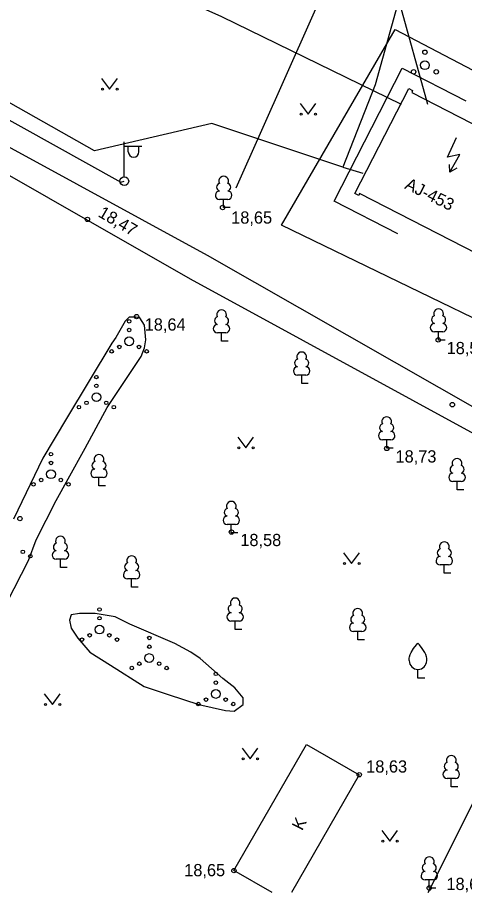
# Model space of a CAD drawing. Extents: x 713497 to 713863, y 6590062 to 6590327.
# Drawn here: x 713739.3 to 713764.9, y 6590062.3 to 6590112.4 of the extents above; entities that cross this region are included whole.
import ezdxf

# ---------------------------------------------------------------- set-up
doc = ezdxf.new("R2010")
doc.units = 0
for name, color, linetype in [('HALJASTUS', 7, 'Continuous'), ('HOONE', 7, 'Continuous'), ('HOONEDET', 7, 'Continuous'), ('KORGUS', 7, 'Continuous'), ('KPKAABEL', 7, 'Continuous'), ('MPKAABEL', 7, 'Continuous'), ('POST', 7, 'Continuous'), ('PUU', 7, 'Continuous'), ('TEE', 7, 'Continuous'), ('TORU NR', 7, 'Continuous'), ('Слой 1', 7, 'Continuous')]:
    doc.layers.add(name, color=color, linetype=linetype)

msp = doc.modelspace()

# ---------------------------------------------------------------- linework, layer by layer
at = {"layer": 'HALJASTUS'}
for p, q in [((713744.117, 6590108.947), (713744.58, 6590108.34)), ((713744.58, 6590108.34), (713745.026, 6590108.947)), ((713755.487, 6590107.517), (713755.95, 6590106.91)), ((713755.95, 6590106.91), (713756.396, 6590107.517)), ((713751.917, 6590088.397), (713752.38, 6590087.79)), ((713752.38, 6590087.79), (713752.826, 6590088.397)), ((713757.977, 6590081.767), (713758.44, 6590081.16)), ((713758.44, 6590081.16), (713758.886, 6590081.767)), ((713740.837, 6590073.687), (713741.3, 6590073.08)), ((713741.3, 6590073.08), (713741.746, 6590073.687)), ((713752.167, 6590070.567), (713752.63, 6590069.96)), ((713752.63, 6590069.96), (713753.076, 6590070.567)), ((713760.167, 6590065.847), (713760.63, 6590065.24)), ((713760.63, 6590065.24), (713761.076, 6590065.847))]:
    msp.add_line(p, q, dxfattribs=at)
for points in [[(713757.53, 6590115.56), (713751.81, 6590102.66)], [(713737.87, 6590077.33), (713739.94, 6590081.32), (713740.37, 6590082.51), (713741.52, 6590084.77), (713742.21, 6590086), (713743.17, 6590087.76), (713744.43, 6590090.1), (713746.39, 6590093.02), (713746.58, 6590093.51), (713746.66, 6590093.98), (713746.58, 6590094.82), (713746.31, 6590095.24), (713746.08, 6590095.28), (713745.7, 6590095.28), (713745.47, 6590095.05), (713744.93, 6590094.1), (713744.7, 6590093.79), (713742.1, 6590089.46), (713740.75, 6590087.19), (713739.07, 6590083.7)], [(713749.77, 6590075.72), (713749.23, 6590076.07), (713748.31, 6590076.57), (713745.74, 6590077.68), (713744.9, 6590078.1), (713743.75, 6590078.29), (713743.29, 6590078.29), (713742.86, 6590078.29), (713742.37, 6590078.22), (713742.29, 6590077.91), (713742.37, 6590077.45), (713742.75, 6590076.87), (713743.44, 6590076.07), (713744.63, 6590075.34), (713746.55, 6590074.11), (713747.93, 6590073.65), (713749.69, 6590073.08), (713751.22, 6590072.73), (713751.72, 6590072.69), (713752.22, 6590073.08), (713752.22, 6590073.46), (713751.76, 6590074.04), (713751.07, 6590074.57), (713749.77, 6590075.72)]]:
    msp.add_lwpolyline(points, dxfattribs=at)
for centre, radius in [((713762.64, 6590110.46), 0.125), ((713762.64, 6590109.71), 0.25), ((713761.99, 6590109.335), 0.125), ((713763.29, 6590109.335), 0.125), ((713744.179, 6590108.34), 0.055), ((713745.008, 6590108.34), 0.055), ((713755.549, 6590106.91), 0.055), ((713756.378, 6590106.91), 0.055), ((713745.7, 6590095.04), 0.1), ((713745.7, 6590094.54), 0.1), ((713745.7, 6590093.89), 0.25), ((713744.7, 6590093.315), 0.1), ((713745.135, 6590093.565), 0.1), ((713746.265, 6590093.565), 0.1), ((713746.7, 6590093.315), 0.1), ((713743.82, 6590091.84), 0.1), ((713743.82, 6590091.34), 0.1), ((713743.82, 6590090.69), 0.25), ((713743.255, 6590090.365), 0.1), ((713744.385, 6590090.365), 0.1), ((713742.82, 6590090.115), 0.1), ((713744.82, 6590090.115), 0.1), ((713751.979, 6590087.79), 0.055), ((713752.808, 6590087.79), 0.055), ((713741.22, 6590087.42), 0.1), ((713741.22, 6590086.92), 0.1), ((713741.22, 6590086.27), 0.25), ((713740.22, 6590085.695), 0.1), ((713740.655, 6590085.945), 0.1), ((713741.785, 6590085.945), 0.1), ((713742.22, 6590085.695), 0.1), ((713739.605, 6590081.825), 0.1), ((713740.04, 6590081.575), 0.1), ((713758.039, 6590081.16), 0.055), ((713758.868, 6590081.16), 0.055), ((713744, 6590078.52), 0.1), ((713744, 6590078.02), 0.1), ((713744, 6590077.37), 0.25), ((713743, 6590076.795), 0.1), ((713743.435, 6590077.045), 0.1), ((713744.565, 6590077.045), 0.1), ((713745, 6590076.795), 0.1), ((713746.85, 6590076.89), 0.1), ((713746.85, 6590076.39), 0.1), ((713746.85, 6590075.74), 0.25), ((713745.85, 6590075.165), 0.1), ((713746.285, 6590075.415), 0.1), ((713747.415, 6590075.415), 0.1), ((713747.85, 6590075.165), 0.1), ((713750.66, 6590074.83), 0.1), ((713750.66, 6590074.33), 0.1), ((713750.66, 6590073.68), 0.25), ((713749.66, 6590073.105), 0.1), ((713750.095, 6590073.355), 0.1), ((713751.225, 6590073.355), 0.1), ((713751.66, 6590073.105), 0.1), ((713740.899, 6590073.08), 0.055), ((713741.728, 6590073.08), 0.055), ((713752.229, 6590069.96), 0.055), ((713753.058, 6590069.96), 0.055), ((713760.229, 6590065.24), 0.055), ((713761.058, 6590065.24), 0.055)]:
    msp.add_circle(centre, radius, dxfattribs=at)
at = {"layer": 'HOONE'}
msp.add_lwpolyline([(713758.633, 6590102.366), (713761.724, 6590108.372), (713761.937, 6590108.263), (713761.882, 6590108.156), (713769.351, 6590104.312), (713769.406, 6590104.419), (713769.619, 6590104.309), (713766.533, 6590098.313), (713766.32, 6590098.423), (713766.375, 6590098.53), (713758.901, 6590102.363), (713758.846, 6590102.256)], close=True, dxfattribs=at)
for points in [[(713762.817, 6590062.302), (713768.09, 6590072.83)], [(713753.883, 6590062.302), (713751.7, 6590063.56), (713755.86, 6590070.79)], [(713755.86, 6590070.79), (713758.88, 6590069.05), (713754.998, 6590062.302)]]:
    msp.add_lwpolyline(points, dxfattribs=at)
at = {"layer": 'HOONEDET'}
msp.add_lwpolyline([(713761.09, 6590100.048), (713757.432, 6590101.918), (713761.332, 6590109.545), (713764.99, 6590107.675)], dxfattribs=at)
at = {"layer": 'KORGUS'}
for centre in [(713751.05, 6590101.56), (713743.31, 6590100.88), (713746.12, 6590095.31), (713763.4, 6590093.97), (713764.21, 6590090.26), (713760.45, 6590087.75), (713739.44, 6590083.73), (713751.56, 6590082.96), (713758.88, 6590069.05), (713751.7, 6590063.56), (713762.89, 6590062.56)]:
    msp.add_circle(centre, 0.125, dxfattribs=at)
at = {"layer": 'KPKAABEL'}
for points in [[(713757.93, 6590103.87), (713750.44, 6590106.37), (713743.71, 6590104.81), (713719.46, 6590118.54), (713716.02, 6590129.49), (713712.95, 6590130.05)], [(713761.14, 6590113.48), (713759.78, 6590108.59), (713757.93, 6590103.87)], [(713762.81, 6590107.46), (713761.14, 6590113.48)], [(713757.93, 6590103.87), (713759.09, 6590103.52)]]:
    msp.add_lwpolyline(points, dxfattribs=at)
at = {"layer": 'MPKAABEL'}
for points in [[(713706.02, 6590136.037), (713711.684, 6590136.564), (713714.061, 6590136.92), (713715.619, 6590132.628), (713716.068, 6590132.153), (713720.91, 6590129.844), (713729.671, 6590123.725), (713738.912, 6590117.901), (713750.996, 6590112.509), (713761.287, 6590107.48)], [(713713.37, 6590120.76), (713745.23, 6590103.02), (713745.42, 6590103.07)]]:
    msp.add_lwpolyline(points, dxfattribs=at)
at = {"layer": 'POST'}
for p, q in [((713745.42, 6590103.32), (713745.42, 6590105.32)), ((713745.42, 6590105.07), (713746.42, 6590105.07)), ((713745.647, 6590104.749), (713745.647, 6590105.07)), ((713746.259, 6590104.749), (713746.259, 6590105.07))]:
    msp.add_line(p, q, dxfattribs=at)
msp.add_circle((713745.42, 6590103.07), 0.25, dxfattribs=at)
msp.add_arc((713745.953, 6590104.749), 0.306, 180, 0, dxfattribs=at)
at = {"layer": 'PUU'}
for p, q in [((713751.35, 6590102.025), (713750.87, 6590102.025)), ((713751.11, 6590101.55), (713751.11, 6590102.025)), ((713751.49, 6590101.55), (713751.11, 6590101.55)), ((713751.23, 6590094.375), (713750.75, 6590094.375)), ((713750.99, 6590093.9), (713750.99, 6590094.375)), ((713763.66, 6590094.435), (713763.18, 6590094.435)), ((713763.42, 6590093.96), (713763.42, 6590094.435)), ((713751.37, 6590093.9), (713750.99, 6590093.9)), ((713763.8, 6590093.96), (713763.42, 6590093.96)), ((713755.82, 6590091.955), (713755.34, 6590091.955)), ((713755.58, 6590091.48), (713755.58, 6590091.955)), ((713755.96, 6590091.48), (713755.58, 6590091.48)), ((713760.69, 6590088.245), (713760.21, 6590088.245)), ((713760.45, 6590087.77), (713760.45, 6590088.245)), ((713760.83, 6590087.77), (713760.45, 6590087.77)), ((713744.21, 6590086.085), (713743.73, 6590086.085)), ((713743.97, 6590085.61), (713743.97, 6590086.085)), ((713764.72, 6590085.855), (713764.24, 6590085.855)), ((713764.48, 6590085.38), (713764.48, 6590085.855)), ((713744.35, 6590085.61), (713743.97, 6590085.61)), ((713764.86, 6590085.38), (713764.48, 6590085.38)), ((713751.79, 6590083.395), (713751.31, 6590083.395)), ((713751.55, 6590082.92), (713751.55, 6590083.395)), ((713751.93, 6590082.92), (713751.55, 6590082.92)), ((713742, 6590081.405), (713741.52, 6590081.405)), ((713741.76, 6590080.93), (713741.76, 6590081.405)), ((713742.14, 6590080.93), (713741.76, 6590080.93)), ((713763.99, 6590081.075), (713763.51, 6590081.075)), ((713763.75, 6590080.6), (713763.75, 6590081.075)), ((713746.08, 6590080.275), (713745.6, 6590080.275)), ((713745.84, 6590079.8), (713745.84, 6590080.275)), ((713764.13, 6590080.6), (713763.75, 6590080.6)), ((713746.22, 6590079.8), (713745.84, 6590079.8)), ((713752.01, 6590077.855), (713751.53, 6590077.855)), ((713751.77, 6590077.38), (713751.77, 6590077.855)), ((713752.15, 6590077.38), (713751.77, 6590077.38)), ((713759.03, 6590077.255), (713758.55, 6590077.255)), ((713758.79, 6590076.78), (713758.79, 6590077.255)), ((713759.17, 6590076.78), (713758.79, 6590076.78)), ((713762.24, 6590074.59), (713762.24, 6590075.09)), ((713762.64, 6590074.59), (713762.24, 6590074.59)), ((713764.39, 6590068.835), (713763.91, 6590068.835)), ((713764.15, 6590068.36), (713764.15, 6590068.835)), ((713764.53, 6590068.36), (713764.15, 6590068.36)), ((713763.13, 6590063.025), (713762.65, 6590063.025)), ((713762.89, 6590062.55), (713762.89, 6590063.025)), ((713763.27, 6590062.55), (713762.89, 6590062.55))]:
    msp.add_line(p, q, dxfattribs=at)
for points in [[(713761.74, 6590075.59), (713761.74, 6590075.74), (713761.75, 6590075.805), (713761.785, 6590075.935), (713761.845, 6590076.055), (713761.99, 6590076.29), (713762.15, 6590076.495), (713762.24, 6590076.59)], [(713762.74, 6590075.59), (713762.74, 6590075.74), (713762.73, 6590075.805), (713762.695, 6590075.935), (713762.635, 6590076.055), (713762.49, 6590076.29), (713762.33, 6590076.495), (713762.24, 6590076.59)]]:
    msp.add_lwpolyline(points, dxfattribs=at)
for centre, radius, start, end in [((713751.11, 6590103.07), 0.277, 332.5799, 207.4201), ((713750.94, 6590102.723), 0.233, 109.0217, 253.1415), ((713751.28, 6590102.723), 0.233, 286.8508, 70.9859), ((713750.873, 6590102.262), 0.238, 90.0016, 269.3953), ((713751.347, 6590102.262), 0.238, 270.6047, 89.9984), ((713763.42, 6590095.48), 0.277, 332.5799, 207.4201), ((713750.82, 6590095.073), 0.233, 109.0217, 253.1415), ((713750.99, 6590095.42), 0.277, 332.5799, 207.4201), ((713751.16, 6590095.073), 0.233, 286.8508, 70.9859), ((713763.25, 6590095.133), 0.233, 109.0217, 253.1415), ((713763.59, 6590095.133), 0.233, 286.8508, 70.9859), ((713750.753, 6590094.612), 0.238, 90.0016, 269.3953), ((713751.227, 6590094.612), 0.238, 270.6047, 89.9984), ((713763.183, 6590094.672), 0.238, 90.0016, 269.3953), ((713763.657, 6590094.672), 0.238, 270.6047, 89.9984), ((713755.58, 6590093), 0.277, 332.5799, 207.4201), ((713755.41, 6590092.653), 0.233, 109.0217, 253.1415), ((713755.75, 6590092.653), 0.233, 286.8508, 70.9859), ((713755.343, 6590092.192), 0.238, 90.0016, 269.3953), ((713755.817, 6590092.192), 0.238, 270.6047, 89.9984), ((713760.45, 6590089.29), 0.277, 332.5799, 207.4201), ((713760.28, 6590088.943), 0.233, 109.0217, 253.1415), ((713760.62, 6590088.943), 0.233, 286.8508, 70.9859), ((713760.213, 6590088.482), 0.238, 90.0016, 269.3953), ((713760.687, 6590088.482), 0.238, 270.6047, 89.9984), ((713743.97, 6590087.13), 0.277, 332.5799, 207.4201), ((713743.8, 6590086.783), 0.233, 109.0217, 253.1415), ((713744.14, 6590086.783), 0.233, 286.8508, 70.9859), ((713764.31, 6590086.553), 0.233, 109.0217, 253.1415), ((713764.48, 6590086.9), 0.277, 332.5799, 207.4201), ((713764.65, 6590086.553), 0.233, 286.8508, 70.9859), ((713743.733, 6590086.322), 0.238, 90.0016, 269.3953), ((713744.207, 6590086.322), 0.238, 270.6047, 89.9984), ((713764.243, 6590086.092), 0.238, 90.0016, 269.3953), ((713764.717, 6590086.092), 0.238, 270.6047, 89.9984), ((713751.55, 6590084.44), 0.277, 332.5799, 207.4201), ((713751.38, 6590084.093), 0.233, 109.0217, 253.1415), ((713751.72, 6590084.093), 0.233, 286.8508, 70.9859), ((713751.313, 6590083.632), 0.238, 90.0016, 269.3953), ((713751.787, 6590083.632), 0.238, 270.6047, 89.9984), ((713741.76, 6590082.45), 0.277, 332.5799, 207.4201), ((713741.59, 6590082.103), 0.233, 109.0217, 253.1415), ((713741.93, 6590082.103), 0.233, 286.8508, 70.9859), ((713763.75, 6590082.12), 0.277, 332.5799, 207.4201), ((713741.523, 6590081.642), 0.238, 90.0016, 269.3953), ((713741.997, 6590081.642), 0.238, 270.6047, 89.9984), ((713763.58, 6590081.773), 0.233, 109.0217, 253.1415), ((713763.92, 6590081.773), 0.233, 286.8508, 70.9859), ((713745.84, 6590081.32), 0.277, 332.5799, 207.4201), ((713763.513, 6590081.312), 0.238, 90.0016, 269.3953), ((713763.987, 6590081.312), 0.238, 270.6047, 89.9984), ((713745.603, 6590080.512), 0.238, 90.0016, 269.3953), ((713745.67, 6590080.973), 0.233, 109.0217, 253.1415), ((713746.01, 6590080.973), 0.233, 286.8508, 70.9859), ((713746.077, 6590080.512), 0.238, 270.6047, 89.9984), ((713751.6, 6590078.553), 0.233, 109.0217, 253.1415), ((713751.77, 6590078.9), 0.277, 332.5799, 207.4201), ((713751.94, 6590078.553), 0.233, 286.8508, 70.9859), ((713751.533, 6590078.092), 0.238, 90.0016, 269.3953), ((713752.007, 6590078.092), 0.238, 270.6047, 89.9984), ((713758.79, 6590078.3), 0.277, 332.5799, 207.4201), ((713758.553, 6590077.492), 0.238, 90.0016, 269.3953), ((713758.62, 6590077.953), 0.233, 109.0217, 253.1415), ((713758.96, 6590077.953), 0.233, 286.8508, 70.9859), ((713759.027, 6590077.492), 0.238, 270.6047, 89.9984), ((713762.24, 6590075.59), 0.5, 180, 0), ((713763.98, 6590069.533), 0.233, 109.0217, 253.1415), ((713764.15, 6590069.88), 0.277, 332.5799, 207.4201), ((713764.32, 6590069.533), 0.233, 286.8508, 70.9859), ((713763.913, 6590069.072), 0.238, 90.0016, 269.3953), ((713764.387, 6590069.072), 0.238, 270.6047, 89.9984), ((713762.89, 6590064.07), 0.277, 332.5799, 207.4201), ((713762.72, 6590063.723), 0.233, 109.0217, 253.1415), ((713763.06, 6590063.723), 0.233, 286.8508, 70.9859), ((713762.653, 6590063.262), 0.238, 90.0016, 269.3953), ((713763.127, 6590063.262), 0.238, 270.6047, 89.9984)]:
    msp.add_arc(centre, radius, start, end, dxfattribs=at)
at = {"layer": 'TEE'}
for points in [[(713710.467, 6590174.389), (713711.174, 6590166.795), (713710.458, 6590154.269), (713712.543, 6590141.98), (713716.21, 6590117.41), (713716.46, 6590117.25), (713750.16, 6590098.82), (713790.169, 6590075.991)], [(713725.436, 6590062.302), (713725.02, 6590064.58), (713723.58, 6590070.84), (713719.73, 6590093.93), (713718.29, 6590103.6), (713716.48, 6590115.46), (713731.16, 6590107.7), (713732.95, 6590106.76), (713749.2, 6590097.48), (713768.4, 6590086.99), (713789.423, 6590074.743), (713795.471, 6590071.359), (713795.686, 6590069.951), (713791.53, 6590062.302)]]:
    msp.add_lwpolyline(points, dxfattribs=at)
at = {"layer": 'TORU NR'}
for points in [[(713764.06, 6590103.59), (713764.64, 6590104.59), (713763.93, 6590104.44), (713764.44, 6590105.57)], [(713764.46, 6590103.82), (713764.06, 6590103.59), (713764.04, 6590104.02)]]:
    msp.add_lwpolyline(points, dxfattribs=at)
at = {"layer": 'Слой 1'}
msp.add_lwpolyline([(713773.44, 6590105.21), (713767.83, 6590094.05), (713754.42, 6590100.55), (713760.93, 6590111.76)], close=True, dxfattribs=at)

# ---------------------------------------------------------------- texts
at = {"layer": 'HOONE'}
for s, rotation, p in [('AJ-453', 333.6658, (713761.433, 6590102.666)), ('K', 62.8886, (713755.604, 6590065.809))]:
    msp.add_text(s, height=0.7, rotation=rotation, dxfattribs=at).set_placement(p)
at = {"layer": 'KORGUS'}
msp.add_text('18,47', height=0.7, rotation=329.8372, dxfattribs=at).set_placement((713743.87, 6590101.071))
for s, p in [('18,65', (713751.543, 6590100.635)), ('18,64', (713746.588, 6590094.505)), ('18,55', (713763.883, 6590093.155)), ('18,73', (713760.956, 6590086.945)), ('18,58', (713752.066, 6590082.155)), ('18,63', (713759.276, 6590069.175)), ('18,65', (713748.853, 6590063.235)), ('18,61', (713763.872, 6590062.445))]:
    msp.add_text(s, height=0.7, dxfattribs=at).set_placement(p)

doc.saveas('drawing.dxf')
